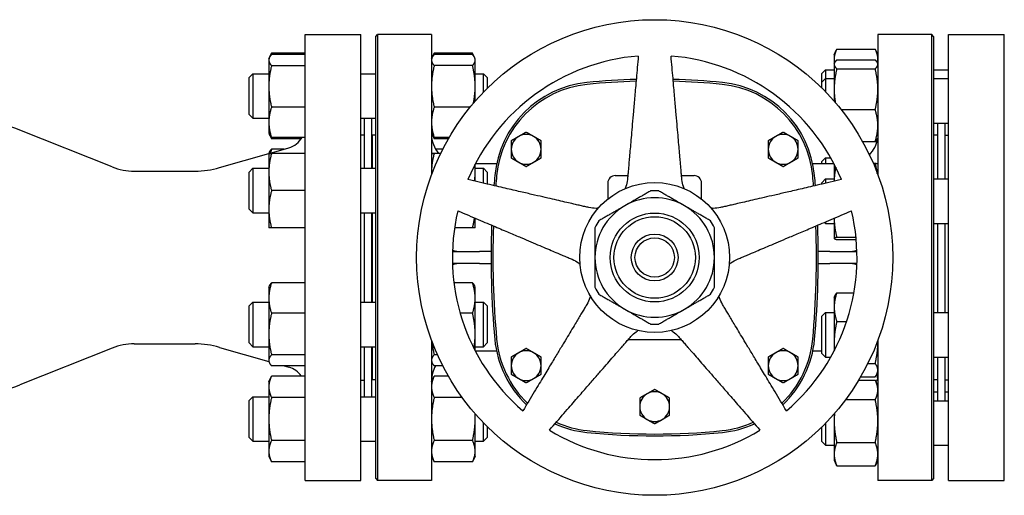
# Model space of a CAD drawing. Header units: inches. Extents: x 24 to 1128, y -58 to 748.
# Tile 496 of 656: x 579.55 to 596.09, y 415.48 to 423.48. Entities that reach past the tile are written whole.
import ezdxf

# ---------------------------------------------------------------- set-up
doc = ezdxf.new("R2010")
doc.units = ezdxf.units.IN
doc.header["$LTSCALE"] = 32
doc.header["$MEASUREMENT"] = 0
doc.layers.add('Visible (ANSI)', color=7, linetype='Continuous', lineweight=30)

msp = doc.modelspace()

# ---------------------------------------------------------------- linework, layer by layer
at = {"layer": 'Visible (ANSI)'}
for p, q in [((584.34313, 415.73367), (584.34313, 423.23367)), ((584.34313, 423.23367), (585.28063, 423.23367)), ((585.28063, 415.73367), (585.28063, 423.23367)), ((585.53063, 423.20242), (585.56188, 423.23367)), ((585.56188, 423.23367), (585.56188, 415.73367)), ((586.46813, 423.23367), (585.56188, 423.23367)), ((586.46813, 423.23367), (586.46813, 420.87561)), ((593.96813, 423.23367), (593.96813, 420.87561)), ((594.87438, 423.23367), (593.96813, 423.23367)), ((594.87438, 415.73367), (594.87438, 423.23367)), ((594.90563, 423.20242), (594.87438, 423.23367)), ((595.15313, 415.73367), (595.15313, 423.23367)), ((595.15313, 423.23367), (596.09313, 423.23367)), ((596.09313, 415.73367), (596.09313, 423.23367)), ((585.53063, 415.76492), (585.53063, 423.20242)), ((594.90563, 423.20242), (594.90563, 415.76492)), ((583.74499, 422.84708), (583.77955, 422.9212)), ((584.34313, 422.92156), (583.77972, 422.92156)), ((584.34313, 422.89714), (583.77972, 422.89714)), ((586.47842, 422.84693), (586.51321, 422.92155)), ((586.51321, 422.92155), (586.51322, 422.92156)), ((587.15705, 422.92156), (586.51322, 422.92156)), ((587.15705, 422.89698), (586.51322, 422.89698)), ((587.15705, 422.92156), (587.15705, 422.92155)), ((587.19185, 422.84693), (587.15705, 422.92155)), ((593.23413, 422.89251), (593.26979, 422.96898)), ((593.23413, 422.89251), (593.23413, 422.82437)), ((593.27922, 422.98821), (593.92305, 422.98821)), ((593.96813, 422.89251), (593.93247, 422.96898)), ((583.73463, 422.82488), (583.74499, 422.84708)), ((583.73463, 422.82488), (583.73463, 422.80344)), ((583.73463, 422.80344), (583.73463, 422.36111)), ((586.46813, 422.82488), (586.47842, 422.84693)), ((587.20213, 422.82488), (587.19185, 422.84693)), ((587.20213, 422.80357), (587.20213, 422.82488)), ((587.20213, 422.36162), (587.20213, 422.80357)), ((593.23413, 422.82437), (593.23413, 422.74566)), ((593.23413, 422.74566), (593.24065, 422.75964)), ((593.23413, 422.74566), (593.23413, 422.732)), ((593.23413, 422.732), (593.23413, 422.31376)), ((593.27922, 422.80704), (593.92305, 422.80704)), ((593.96813, 422.74566), (593.96162, 422.75964)), ((583.40563, 422.51238), (583.46813, 422.57488)), ((583.46813, 422.57488), (583.46813, 421.82488)), ((583.46813, 422.57488), (583.73463, 422.57488)), ((584.34313, 422.70974), (583.77972, 422.70974)), ((585.28063, 422.57488), (585.53063, 422.57488)), ((587.15705, 422.71017), (586.51322, 422.71017)), ((587.20213, 422.57488), (587.34313, 422.57488)), ((587.34313, 422.26474), (587.34313, 422.57488)), ((587.40563, 422.51238), (587.34313, 422.57488)), ((593.02813, 422.58001), (593.09063, 422.64251)), ((593.02813, 422.43316), (593.02813, 422.58001)), ((593.09063, 422.64251), (593.09063, 422.49566)), ((593.09063, 422.64251), (593.23413, 422.64251)), ((593.27922, 422.65695), (593.92305, 422.65695)), ((594.90563, 422.64251), (595.15313, 422.64251)), ((583.40563, 421.88738), (583.40563, 422.51238)), ((587.40563, 422.51238), (587.40563, 422.32793)), ((593.02813, 422.43316), (593.09063, 422.49566)), ((593.02813, 422.3304), (593.02813, 422.43316)), ((593.09063, 422.49566), (593.09063, 422.26733)), ((593.09063, 422.49566), (593.23413, 422.49566)), ((594.90563, 422.49566), (595.15313, 422.49566)), ((583.73463, 422.36111), (583.73463, 421.75754)), ((587.20213, 422.11117), (587.20213, 422.36162)), ((593.23413, 422.31376), (593.23413, 422.11117)), ((584.34313, 422.01247), (583.77972, 422.01247)), ((587.1194, 422.01306), (586.51322, 422.01306)), ((593.35108, 421.97057), (593.92305, 421.97057)), ((583.40563, 421.88738), (583.46813, 421.82488)), ((583.46813, 421.82488), (583.73463, 421.82488)), ((583.73463, 421.75754), (583.73463, 421.57488)), ((585.28063, 421.82488), (585.53063, 421.82488)), ((585.34313, 420.98376), (585.34313, 421.82488)), ((585.46313, 420.98376), (585.46313, 421.82488)), ((594.90563, 421.74566), (595.15313, 421.74566)), ((594.97313, 421.74566), (594.97313, 420.80411)), ((595.09313, 421.74566), (595.09313, 420.80411)), ((581.10236, 421.00771), (579.54805, 421.6271)), ((583.73463, 421.57488), (583.74499, 421.55267)), ((586.46813, 421.57488), (586.47842, 421.55282)), ((583.74499, 421.55267), (583.77955, 421.47855)), ((584.34313, 421.50261), (583.77972, 421.50261)), ((584.2784, 421.47819), (583.77972, 421.47819)), ((585.28063, 421.54617), (585.34313, 421.54617)), ((585.46313, 421.42367), (585.46813, 421.42367)), ((585.46813, 421.54367), (585.46813, 420.98376)), ((585.53063, 421.54367), (585.46813, 421.54367)), ((586.47842, 421.55282), (586.51321, 421.4782)), ((586.76513, 421.50277), (586.51322, 421.50277)), ((586.75087, 421.47819), (586.51322, 421.47819)), ((593.71028, 421.43428), (593.92305, 421.43428)), ((593.95376, 421.43944), (593.95314, 421.44076)), ((593.96813, 421.49566), (593.96162, 421.48169)), ((594.96813, 421.54367), (594.90563, 421.54367)), ((594.96813, 421.54367), (594.96813, 420.80411)), ((594.97313, 421.42367), (594.96813, 421.42367)), ((595.09313, 421.54367), (595.15313, 421.54367)), ((583.73463, 421.23376), (583.74484, 421.25565)), ((583.74214, 421.23388), (584.0715, 421.32832)), ((583.99256, 421.30569), (583.77972, 421.30569)), ((586.65728, 421.30585), (586.53665, 421.30585)), ((582.90828, 420.99478), (583.73463, 421.23173)), ((583.73463, 421.23376), (583.73463, 420.92078)), ((584.34313, 421.23408), (583.77972, 421.23408)), ((584.34313, 421.23344), (583.77972, 421.23344)), ((586.62131, 421.23377), (586.51322, 421.23377)), ((586.6213, 421.23375), (586.51322, 421.23375)), ((593.02813, 421.09612), (593.09063, 421.15862)), ((593.02813, 421.05847), (593.02813, 421.09612)), ((593.09063, 421.15862), (593.09063, 421.05847)), ((593.09063, 421.15862), (593.17694, 421.15862)), ((581.47254, 420.93667), (582.49482, 420.93667)), ((583.40563, 420.92126), (583.46813, 420.98376)), ((583.40563, 420.29626), (583.40563, 420.92126)), ((583.46813, 420.98376), (583.46813, 420.23376)), ((583.46813, 420.98376), (583.73463, 420.98376)), ((583.73463, 420.92078), (583.73463, 420.29578)), ((585.28063, 420.98376), (585.53063, 420.98376)), ((587.20213, 420.92124), (587.20213, 421.0533)), ((587.20213, 420.98376), (587.34313, 420.98376)), ((587.20213, 420.76485), (587.20213, 420.92124)), ((587.56104, 421.05847), (587.20483, 421.05847)), ((587.34313, 420.7323), (587.34313, 420.98376)), ((587.40563, 420.92126), (587.34313, 420.98376)), ((587.40563, 420.92126), (587.40563, 420.71787)), ((593.23144, 421.05847), (592.87523, 421.05847)), ((593.23413, 421.0533), (593.23413, 420.76947)), ((593.88922, 421.07211), (593.92305, 421.07211)), ((593.96813, 421.05411), (593.96773, 421.05496)), ((589.55573, 420.86162), (589.76661, 420.86162)), ((590.66965, 420.86162), (590.88053, 420.86162)), ((593.02813, 420.74161), (593.09063, 420.80411)), ((593.02813, 420.7173), (593.02813, 420.74161)), ((593.09063, 420.80411), (593.09063, 420.73173)), ((593.09063, 420.80411), (593.23413, 420.80411)), ((593.23413, 420.76947), (593.23413, 420.76485)), ((594.90563, 420.80411), (595.15313, 420.80411)), ((584.34313, 420.60812), (583.77972, 420.60812)), ((589.43073, 420.73662), (589.43073, 420.46713)), ((591.00553, 420.46713), (591.00553, 420.73662)), ((583.40563, 420.29626), (583.46813, 420.23376)), ((583.73463, 420.29578), (583.73463, 419.98376)), ((583.46813, 420.23376), (583.73463, 420.23376)), ((585.28063, 420.23376), (585.53063, 420.23376)), ((585.34313, 418.73358), (585.34313, 420.23376)), ((585.46313, 418.73358), (585.46313, 420.23376)), ((585.46813, 420.23376), (585.46813, 418.73358)), ((587.20213, 419.98376), (587.20213, 420.14477)), ((593.09063, 420.08386), (593.09063, 420.05411)), ((593.23413, 420.14477), (593.23413, 419.80496)), ((584.34313, 419.98344), (583.77972, 419.98344)), ((587.15705, 419.98375), (586.85511, 419.98375)), ((593.06974, 420.07499), (593.09063, 420.05411)), ((593.09063, 420.05411), (593.23413, 420.05411)), ((594.90563, 420.05411), (595.15313, 420.05411)), ((594.96813, 420.05411), (594.96813, 418.55872)), ((594.97313, 420.05411), (594.97313, 418.55872)), ((595.09313, 420.05411), (595.09313, 418.55872)), ((593.23413, 419.80496), (593.23413, 419.80411)), ((593.23413, 419.80411), (593.23453, 419.80325)), ((593.27922, 419.82382), (593.60107, 419.82382)), ((593.27922, 419.7861), (593.60466, 419.7861)), ((586.8196, 419.58367), (587.27313, 419.58367)), ((587.46847, 419.58367), (587.27313, 419.58367)), ((593.16313, 419.58367), (592.9678, 419.58367)), ((593.16313, 419.58367), (593.61666, 419.58367)), ((587.27313, 419.38367), (586.8196, 419.38367)), ((587.27313, 419.38367), (587.46847, 419.38367)), ((592.9678, 419.38367), (593.16313, 419.38367)), ((593.61666, 419.38367), (593.16313, 419.38367)), ((583.73463, 418.98358), (583.74484, 419.00548)), ((583.73463, 418.98358), (583.73463, 418.80013)), ((584.34313, 419.05551), (583.77972, 419.05551)), ((587.15705, 419.05567), (586.84518, 419.05567)), ((587.20213, 418.98358), (587.19185, 419.00562)), ((587.20213, 418.80051), (587.20213, 418.98358)), ((583.73463, 418.80013), (583.73463, 418.19629)), ((587.20213, 418.1968), (587.20213, 418.80051)), ((593.23413, 418.80872), (593.24912, 418.84087)), ((593.23413, 418.80872), (593.23413, 418.64816)), ((593.27922, 418.88963), (593.56584, 418.88963)), ((583.40563, 418.67108), (583.46813, 418.73358)), ((583.40563, 418.04608), (583.40563, 418.67108)), ((583.46813, 418.73358), (583.46813, 417.98358)), ((583.46813, 418.73358), (583.73463, 418.73358)), ((585.28063, 418.73358), (585.53063, 418.73358)), ((587.20213, 418.73358), (587.34313, 418.73358)), ((587.34313, 417.98358), (587.34313, 418.73358)), ((587.40563, 418.67108), (587.34313, 418.73358)), ((587.40563, 418.67108), (587.40563, 418.04608)), ((593.23413, 418.64816), (593.23413, 418.05374)), ((584.34313, 418.54475), (583.77972, 418.54475)), ((587.15705, 418.54534), (586.95018, 418.54534)), ((593.02813, 418.49622), (593.09063, 418.55872)), ((593.02813, 417.87122), (593.02813, 418.49622)), ((593.09063, 418.55872), (593.09063, 417.80872)), ((593.09063, 418.55872), (593.23413, 418.55872)), ((594.90563, 418.55872), (595.15313, 418.55872)), ((593.27922, 418.40669), (593.44305, 418.40669)), ((583.73463, 418.19629), (583.73463, 417.75473)), ((587.20213, 417.91404), (587.20213, 418.1968)), ((589.77542, 418.10572), (590.66085, 418.10572)), ((581.10236, 417.95963), (579.54805, 417.34023)), ((581.47254, 418.03067), (582.49482, 418.03067)), ((582.90828, 417.97256), (583.73463, 417.73561)), ((583.40563, 418.04608), (583.46813, 417.98358)), ((583.46813, 417.98358), (583.73463, 417.98358)), ((585.28063, 417.98358), (585.53063, 417.98358)), ((585.34313, 417.14246), (585.34313, 417.98358)), ((585.46313, 417.14246), (585.46313, 417.98358)), ((585.46813, 417.98358), (585.46813, 417.42367)), ((586.46813, 418.09173), (586.46813, 415.73367)), ((587.20213, 417.98358), (587.34313, 417.98358)), ((587.40563, 418.04608), (587.34313, 417.98358)), ((593.23413, 418.05374), (593.23413, 417.91404)), ((593.96813, 418.09173), (593.96813, 415.73367)), ((584.34313, 417.84782), (583.77972, 417.84782)), ((586.56773, 417.84825), (586.51322, 417.84825)), ((587.56104, 417.90887), (587.20483, 417.90887)), ((593.02813, 417.90887), (592.87523, 417.90887)), ((593.02813, 417.87122), (593.09063, 417.80872)), ((593.09063, 417.80872), (593.17694, 417.80872)), ((594.90563, 417.80872), (595.15313, 417.80872)), ((594.96813, 417.80872), (594.96813, 417.42367)), ((594.97313, 417.80872), (594.97313, 417.07483)), ((595.09313, 417.80872), (595.09313, 417.07483)), ((583.73463, 417.75473), (583.73463, 417.73358)), ((583.73463, 417.73358), (583.74484, 417.71168)), ((584.34313, 417.66165), (583.77972, 417.66165)), ((583.99256, 417.66165), (584.0715, 417.63901)), ((586.46813, 417.73358), (586.47841, 417.71154)), ((586.65728, 417.66149), (586.51322, 417.66149)), ((593.79882, 417.70078), (593.92305, 417.70078)), ((583.73463, 417.39246), (583.77955, 417.48879)), ((584.34313, 417.48915), (583.77972, 417.48915)), ((585.46313, 417.54367), (585.46813, 417.54367)), ((586.46813, 417.39246), (586.51321, 417.48914)), ((586.51321, 417.48914), (586.51322, 417.48915)), ((586.75087, 417.48915), (586.51322, 417.48915)), ((593.67885, 417.47782), (593.92305, 417.47782)), ((593.96813, 417.55872), (593.95314, 417.52657)), ((593.96249, 417.48378), (593.96162, 417.48565)), ((594.97313, 417.54367), (594.96813, 417.54367)), ((583.73463, 417.39246), (583.73463, 417.30845)), ((583.73463, 417.30845), (583.73463, 416.76691)), ((585.28063, 417.42117), (585.34313, 417.42117)), ((585.53063, 417.42367), (585.46813, 417.42367)), ((593.64501, 417.42053), (593.92305, 417.42053)), ((593.96813, 417.32483), (593.93247, 417.40131)), ((594.96813, 417.42367), (594.90563, 417.42367)), ((595.09313, 417.42367), (595.15313, 417.42367)), ((583.40563, 417.07996), (583.46813, 417.14246)), ((583.46813, 417.14246), (583.46813, 416.39246)), ((583.46813, 417.14246), (583.73463, 417.14246)), ((584.34313, 417.12776), (583.77972, 417.12776)), ((585.28063, 417.14246), (585.53063, 417.14246)), ((586.98515, 417.12829), (586.51322, 417.12829)), ((594.90563, 417.22167), (594.97313, 417.22167)), ((595.09313, 417.22167), (595.15313, 417.22167)), ((583.40563, 416.45496), (583.40563, 417.07996)), ((593.425, 417.09285), (593.92305, 417.09285)), ((594.90563, 417.07483), (595.15313, 417.07483)), ((587.20213, 416.76744), (587.20213, 416.85617)), ((593.23413, 416.85617), (593.23413, 416.7325)), ((583.73463, 416.76691), (583.73463, 416.22592)), ((587.20213, 416.22619), (587.20213, 416.76744)), ((587.34313, 416.39246), (587.34313, 416.7026)), ((587.40563, 416.6394), (587.40563, 416.45496)), ((593.02813, 416.38733), (593.02813, 416.63693)), ((593.09063, 416.70001), (593.09063, 416.32483)), ((593.23413, 416.7325), (593.23413, 416.17564)), ((583.40563, 416.45496), (583.46813, 416.39246)), ((587.40563, 416.45496), (587.34313, 416.39246)), ((583.46813, 416.39246), (583.73463, 416.39246)), ((584.34313, 416.40607), (583.77972, 416.40607)), ((585.28063, 416.39246), (585.53063, 416.39246)), ((587.15705, 416.4066), (586.51322, 416.4066)), ((587.20213, 416.39246), (587.34313, 416.39246)), ((593.02813, 416.38733), (593.09063, 416.32483)), ((593.09063, 416.32483), (593.23413, 416.32483)), ((593.27922, 416.37215), (593.92305, 416.37215)), ((594.90563, 416.32483), (595.15313, 416.32483)), ((583.73463, 416.22592), (583.73463, 416.14246)), ((583.73463, 416.14246), (583.77955, 416.04614)), ((586.46813, 416.14246), (586.51321, 416.04579)), ((587.20213, 416.14246), (587.15705, 416.04579)), ((587.20213, 416.14246), (587.20213, 416.22619)), ((593.23413, 416.17564), (593.23413, 416.07483)), ((584.34313, 416.04578), (583.77972, 416.04578)), ((587.15705, 416.04578), (586.51322, 416.04578)), ((593.23413, 416.07483), (593.26979, 415.99835)), ((593.27922, 415.97913), (593.92305, 415.97913)), ((593.96813, 416.07483), (593.93247, 415.99835)), ((584.34313, 415.73367), (585.28063, 415.73367)), ((585.53063, 415.76492), (585.56188, 415.73367)), ((586.46813, 415.73367), (585.56188, 415.73367)), ((594.87438, 415.73367), (593.96813, 415.73367)), ((594.90563, 415.76492), (594.87438, 415.73367)), ((595.15313, 415.73367), (596.09313, 415.73367))]:
    msp.add_line(p, q, dxfattribs=at)
for radius in [4, 1.25984, 0.74803, 0.68553, 0.3937, 0.3312]:
    msp.add_circle((590.21813, 419.48367), radius, dxfattribs=at)
for centre, radius, start, end in [((590.21813, 419.48367), 3.4, 94.64927, 157.35073), ((590.21813, 419.48367), 3.4, 22.64927, 85.35073), ((589.25635, 420.70251), 1.73228, 95.817836, 174.744707), ((590.21813, 411.2632), 11.22047, 91.583081, 95.817836), ((590.21813, 411.2632), 11.18922, 91.601548, 95.817836), ((590.21813, 411.2632), 11.22047, 84.182163, 88.416919), ((590.21813, 411.2632), 11.18922, 84.182163, 88.398452), ((591.17991, 420.70251), 1.73228, 5.255296, 84.182161), ((589.25635, 420.70251), 1.70103, 95.817836, 174.744707), ((591.17991, 420.70251), 1.70103, 5.255296, 84.182161), ((578.99277, 420.23367), 1.5, 68.272718, 90), ((583.96813, 421.6888), 0.375, 286, 330.231967), ((586.96813, 421.55847), 0.5, 180, 220.496535), ((588.05868, 421.30257), 0.25, 120, 180), ((588.05868, 421.30257), 0.25, 60, 120), ((588.05868, 421.30257), 0.25, 0, 60), ((592.37758, 421.30257), 0.25, 120, 180), ((592.37758, 421.30257), 0.25, 60, 120), ((592.37758, 421.30257), 0.25, 0, 60), ((593.46813, 421.55847), 0.5, 315.787983, 351.383389), ((588.05868, 421.30257), 0.25, 180, 240), ((588.05868, 421.30257), 0.25, 300, 0), ((592.37758, 421.30257), 0.25, 180, 240), ((592.37758, 421.30257), 0.25, 300, 0), ((588.05868, 421.30257), 0.25, 240, 300), ((592.37758, 421.30257), 0.25, 240, 300), ((581.47254, 421.93667), 1, 248.272718, 270), ((582.49482, 422.43667), 1.5, 270, 286), ((602.5075, 419.48367), 15.03937, 174.744704, 175.39081), ((602.5075, 419.48367), 15.00812, 174.744704, 175.408408), ((589.55573, 420.73662), 0.125, 90, 180), ((590.88053, 420.73662), 0.125, 0, 90), ((577.92876, 419.48367), 15.00812, 4.591592, 5.255296), ((577.92876, 419.48367), 15.03937, 4.60919, 5.255296), ((590.21813, 419.48367), 1.12205, 86.525352, 93.474648), ((590.21813, 419.48367), 1.00394, 60, 120), ((590.21813, 419.48367), 3.4, 166.64927, 229.35073), ((590.21813, 419.48367), 1.00394, 120, 180), ((590.21813, 419.48367), 1.00394, 0, 60), ((590.21813, 419.48367), 3.4, 310.64927, 13.35073), ((590.21813, 419.48367), 1.12205, 146.525352, 153.474648), ((590.21813, 419.48367), 1.12205, 26.525352, 33.474648), ((602.5075, 419.48367), 15.03937, 177.927003, 185.255296), ((602.5075, 419.48367), 15.00812, 177.972631, 185.255296), ((577.92876, 419.48367), 15.00812, 354.744704, 2.027369), ((577.92876, 419.48367), 15.03937, 354.744704, 2.072997), ((590.21813, 419.48367), 1.00394, 180, 240), ((590.21813, 419.48367), 1.00394, 300, 0), ((590.21813, 419.48367), 1.12205, 206.525352, 213.474648), ((590.21813, 419.48367), 1.12205, 326.525352, 333.474648), ((590.21813, 419.48367), 1.00394, 240, 300), ((590.21813, 419.48367), 1.12205, 266.525352, 273.474648), ((589.25635, 418.26482), 1.73228, 185.255296, 226.557354), ((589.25635, 418.26482), 1.70103, 185.255296, 226.325001), ((591.17991, 418.26482), 1.70103, 313.674999, 354.744707), ((591.17991, 418.26482), 1.73228, 313.442646, 354.744707), ((581.47254, 417.03067), 1, 90, 111.727282), ((582.49482, 416.53067), 1.5, 74, 90), ((588.05868, 417.66477), 0.25, 120, 180), ((588.05868, 417.66477), 0.25, 60, 120), ((588.05868, 417.66477), 0.25, 0, 60), ((592.37758, 417.66477), 0.25, 120, 180), ((592.37758, 417.66477), 0.25, 60, 120), ((592.37758, 417.66477), 0.25, 0, 60), ((583.96813, 417.27854), 0.375, 34.16838, 74), ((586.96813, 417.40887), 0.5, 149.652239, 180), ((588.05868, 417.66477), 0.25, 180, 240), ((588.05868, 417.66477), 0.25, 300, 0), ((592.37758, 417.66477), 0.25, 180, 240), ((592.37758, 417.66477), 0.25, 300, 0), ((588.05868, 417.66477), 0.25, 240, 300), ((592.37758, 417.66477), 0.25, 240, 300), ((593.46813, 417.40887), 0.5, 0, 13.772113), ((578.99277, 418.73367), 1.5, 270, 291.727282), ((590.21813, 416.9758), 0.25, 120, 180), ((590.21813, 416.9758), 0.25, 60, 120), ((590.21813, 416.9758), 0.25, 0, 60), ((590.21813, 416.9758), 0.25, 180, 240), ((590.21813, 416.9758), 0.25, 300, 0), ((589.25635, 418.26482), 1.73228, 245.642572, 264.182165), ((589.25635, 418.26482), 1.70103, 245.957475, 264.182165), ((590.21813, 416.9758), 0.25, 240, 300), ((591.17991, 418.26482), 1.70103, 275.817836, 294.042525), ((591.17991, 418.26482), 1.73228, 275.817836, 294.357428), ((590.21813, 419.48367), 3.4, 238.64927, 301.35073), ((590.21813, 427.70414), 11.22047, 264.182164, 275.817836), ((590.21813, 427.70414), 11.18922, 264.182164, 275.817836)]:
    msp.add_arc(centre, radius, start, end, dxfattribs=at)
for points, weights in [([(583.77972, 422.89714), (583.73463, 422.84692), (583.73463, 422.80344)], [1, 1.0379548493, 1]), ([(583.77972, 422.92156), (583.76753, 422.89538), (583.75876, 422.87083)], [1, 1.00998587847, 1.01471720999]), ([(583.77955, 422.9212), (583.77963, 422.92138), (583.77972, 422.92156)], [1.00013849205, 1.00006937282, 1]), ([(586.51322, 422.89698), (586.46813, 422.84692), (586.46813, 422.80357)], [1, 1.0379548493, 1]), ([(586.51322, 422.92156), (586.50095, 422.89525), (586.49215, 422.87059)], [1, 1.01004922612, 1.01477702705]), ([(587.17812, 422.87059), (587.16931, 422.89525), (587.15705, 422.92156)], [1.01477702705, 1.01004922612, 1]), ([(587.20213, 422.80357), (587.20213, 422.84692), (587.15705, 422.89698)], [1, 1.0379548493, 1]), ([(593.27922, 422.98821), (593.23413, 422.90041), (593.23413, 422.82437)], [1, 1.0379548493, 1]), ([(593.96813, 422.82437), (593.96813, 422.90041), (593.92305, 422.98821)], [1, 1.0379548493, 1]), ([(583.73463, 422.80344), (583.73463, 422.75995), (583.77972, 422.70974)], [1, 1.0379548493, 1]), ([(586.46813, 422.80357), (586.46813, 422.76022), (586.51322, 422.71017)], [1, 1.0379548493, 1]), ([(587.15705, 422.71017), (587.20213, 422.76022), (587.20213, 422.80357)], [1, 1.0379548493, 1]), ([(589.94254, 422.87248), (589.81354, 421.39801), (589.76083, 420.79552)], [1.0049190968, 1.58894872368, 2.03628035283]), ([(590.67543, 420.79552), (590.62272, 421.39801), (590.49372, 422.87248)], [2.03628035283, 1.58894872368, 1.0049190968]), ([(593.23413, 422.82437), (593.23413, 422.79308), (593.24131, 422.76102)], [1, 1.0152774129, 1.01825603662]), ([(593.27922, 422.80704), (593.23413, 422.76683), (593.23413, 422.732)], [1, 1.0379548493, 1]), ([(593.23413, 422.732), (593.23413, 422.69717), (593.27922, 422.65695)], [1, 1.0379548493, 1]), ([(593.96813, 422.732), (593.96813, 422.76683), (593.92305, 422.80704)], [1, 1.0379548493, 1]), ([(593.92305, 422.65695), (593.96813, 422.69717), (593.96813, 422.732)], [1, 1.0379548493, 1]), ([(593.96096, 422.76102), (593.96813, 422.79308), (593.96813, 422.82437)], [1.01825603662, 1.0152774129, 1]), ([(583.77972, 422.70974), (583.73463, 422.52291), (583.73463, 422.36111)], [1, 1.0379548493, 1]), ([(586.51322, 422.71017), (586.46813, 422.52338), (586.46813, 422.36162)], [1, 1.0379548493, 1]), ([(587.20213, 422.36162), (587.20213, 422.52338), (587.15705, 422.71017)], [1, 1.0379548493, 1]), ([(593.27922, 422.65695), (593.23413, 422.47304), (593.23413, 422.31376)], [1, 1.0379548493, 1]), ([(593.96813, 422.31376), (593.96813, 422.47304), (593.92305, 422.65695)], [1, 1.0379548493, 1]), ([(583.73463, 422.36111), (583.73463, 422.19931), (583.77972, 422.01247)], [1, 1.0379548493, 1]), ([(586.46813, 422.36162), (586.46813, 422.19985), (586.51322, 422.01306)], [1, 1.0379548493, 1]), ([(587.17094, 422.07493), (587.20213, 422.22555), (587.20213, 422.36162)], [1.01040343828, 1.03173329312, 1]), ([(593.23413, 422.31376), (593.23413, 422.20449), (593.25452, 422.08758)], [1, 1.02573136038, 1.01657374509]), ([(593.92305, 421.97057), (593.96813, 422.15448), (593.96813, 422.31376)], [1, 1.0379548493, 1]), ([(583.77972, 422.01247), (583.73463, 421.87586), (583.73463, 421.75754)], [1, 1.0379548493, 1]), ([(586.51322, 422.01306), (586.46813, 421.87633), (586.46813, 421.75792)], [1, 1.0379548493, 1]), ([(593.96813, 421.70243), (593.96813, 421.82687), (593.92305, 421.97057)], [1, 1.0379548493, 1]), ([(583.73463, 421.75754), (583.73463, 421.63923), (583.77972, 421.50261)], [1, 1.0379548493, 1]), ([(586.46813, 421.75792), (586.46813, 421.6395), (586.51322, 421.50277)], [1, 1.0379548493, 1]), ([(588.05868, 421.59124), (587.9917, 421.55257), (587.93368, 421.51907)], [1.01001874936, 1.04314139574, 1]), ([(588.18368, 421.51907), (588.12567, 421.55257), (588.05868, 421.59124)], [1, 1.04314139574, 1.01001874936]), ([(592.37758, 421.59124), (592.31059, 421.55257), (592.25258, 421.51907)], [1.01001874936, 1.04314139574, 1]), ([(592.50258, 421.51907), (592.44457, 421.55257), (592.37758, 421.59124)], [1, 1.04314139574, 1.01001874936]), ([(593.92305, 421.43428), (593.96813, 421.57798), (593.96813, 421.70243)], [1, 1.0379548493, 1]), ([(583.77972, 421.50261), (583.75602, 421.52901), (583.74499, 421.55267)], [1, 1.01959616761, 1.01895725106]), ([(583.75865, 421.52909), (583.76745, 421.50446), (583.77972, 421.47819)], [1.01477953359, 1.01005189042, 1]), ([(586.51322, 421.50277), (586.48945, 421.52916), (586.47842, 421.55282)], [1, 1.01965700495, 1.01895308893]), ([(586.49215, 421.52916), (586.50095, 421.5045), (586.51322, 421.47819)], [1.01477953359, 1.01005189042, 1]), ([(587.93368, 421.51907), (587.87567, 421.48558), (587.80868, 421.4469)], [1, 1.04314139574, 1.01001874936]), ([(587.80868, 421.4469), (587.80868, 421.36955), (587.80868, 421.30257)], [1.01001874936, 1.04314139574, 1]), ([(588.30868, 421.4469), (588.2417, 421.48558), (588.18368, 421.51907)], [1.01001874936, 1.04314139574, 1]), ([(588.30868, 421.30257), (588.30868, 421.36955), (588.30868, 421.4469)], [1, 1.04314139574, 1.01001874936]), ([(592.25258, 421.51907), (592.19457, 421.48558), (592.12758, 421.4469)], [1, 1.04314139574, 1.01001874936]), ([(592.12758, 421.4469), (592.12758, 421.36955), (592.12758, 421.30257)], [1.01001874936, 1.04314139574, 1]), ([(592.62758, 421.4469), (592.56059, 421.48558), (592.50258, 421.51907)], [1.01001874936, 1.04314139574, 1]), ([(592.62758, 421.30257), (592.62758, 421.36955), (592.62758, 421.4469)], [1, 1.04314139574, 1.01001874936]), ([(593.96162, 421.48169), (593.95124, 421.45943), (593.92305, 421.43428)], [1.017947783, 1.02339782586, 1]), ([(593.94638, 421.41261), (593.94202, 421.42973), (593.93673, 421.44738)], [1.01593991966, 1.01383148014, 1.01025949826]), ([(593.94499, 421.45651), (593.94952, 421.44853), (593.95314, 421.44076)], [1.01523871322, 1.01759707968, 1.0184677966]), ([(583.74484, 421.25565), (583.75587, 421.27931), (583.77972, 421.30569)], [1.01894813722, 1.01972294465, 1]), ([(583.77972, 421.30569), (583.76841, 421.27135), (583.76005, 421.23902)], [1, 1.00926034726, 1.01400195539]), ([(587.80868, 421.30257), (587.80868, 421.23558), (587.80868, 421.15823)], [1, 1.04314139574, 1.01001874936]), ([(588.30868, 421.15823), (588.30868, 421.23558), (588.30868, 421.30257)], [1.01001874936, 1.04314139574, 1]), ([(592.12758, 421.30257), (592.12758, 421.23558), (592.12758, 421.15823)], [1, 1.04314139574, 1.01001874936]), ([(592.62758, 421.15823), (592.62758, 421.23558), (592.62758, 421.30257)], [1.01001874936, 1.04314139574, 1]), ([(583.77972, 421.23408), (583.73463, 421.23391), (583.73463, 421.23376)], [1, 1.0379548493, 1]), ([(583.73463, 421.23376), (583.73463, 421.23361), (583.77972, 421.23344)], [1, 1.0379548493, 1]), ([(583.77972, 421.23344), (583.73463, 421.06589), (583.73463, 420.92078)], [1, 1.0379548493, 1]), ([(586.51322, 421.23377), (586.46813, 421.23376), (586.46813, 421.23376)], [1, 1.0379548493, 1]), ([(586.46813, 421.23376), (586.46813, 421.23375), (586.51322, 421.23375)], [1, 1.0379548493, 1]), ([(586.51322, 421.23375), (586.46813, 421.06627), (586.46813, 420.92124)], [1, 1.0379548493, 1]), ([(587.80868, 421.15823), (587.87567, 421.11955), (587.93368, 421.08606)], [1.01001874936, 1.04314139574, 1]), ([(587.93368, 421.08606), (587.9917, 421.05257), (588.05868, 421.01389)], [1, 1.04314139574, 1.01001874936]), ([(588.05868, 421.01389), (588.12567, 421.05257), (588.18368, 421.08606)], [1.01001874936, 1.04314139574, 1]), ([(588.18368, 421.08606), (588.2417, 421.11955), (588.30868, 421.15823)], [1, 1.04314139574, 1.01001874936]), ([(592.12758, 421.15823), (592.19457, 421.11955), (592.25258, 421.08606)], [1.01001874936, 1.04314139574, 1]), ([(592.25258, 421.08606), (592.31059, 421.05257), (592.37758, 421.01389)], [1, 1.04314139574, 1.01001874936]), ([(592.37758, 421.01389), (592.44457, 421.05257), (592.50258, 421.08606)], [1.01001874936, 1.04314139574, 1]), ([(592.50258, 421.08606), (592.56059, 421.11955), (592.62758, 421.15823)], [1, 1.04314139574, 1.01001874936]), ([(583.73463, 420.92078), (583.73463, 420.77568), (583.77972, 420.60812)], [1, 1.0379548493, 1]), ([(586.46813, 420.92124), (586.46813, 420.8997), (586.46906, 420.8781)], [1, 1.00545957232, 1.00934849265]), ([(587.19061, 420.76752), (587.20213, 420.84587), (587.20213, 420.92124)], [1.01896925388, 1.01937120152, 1]), ([(587.20213, 420.92124), (587.20213, 420.97989), (587.19521, 421.03992)], [1, 1.015008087, 1.01814719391]), ([(593.26114, 421.00029), (593.23413, 420.87977), (593.23413, 420.76947)], [1.01307103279, 1.02956459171, 1]), ([(593.92305, 421.07211), (593.96402, 421.06293), (593.96773, 421.05496)], [1, 1.03437304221, 1.00648758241]), ([(593.95937, 420.899), (593.94848, 420.98062), (593.92305, 421.07211)], [1.01874834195, 1.02106246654, 1]), ([(589.1118, 420.32397), (588.52251, 420.46002), (587.08034, 420.79297)], [2.0263127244, 1.58117079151, 1]), ([(593.35592, 420.79297), (591.91375, 420.46002), (591.32447, 420.32397)], [1, 1.58117079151, 2.0263127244]), ([(593.23413, 420.76947), (593.23413, 420.76716), (593.23414, 420.76486)], [1, 1.00060079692, 1.0011825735]), ([(583.77972, 420.60812), (583.73463, 420.44074), (583.73463, 420.29578)], [1, 1.0379548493, 1]), ([(590.15013, 420.60365), (589.92109, 420.47142), (589.71616, 420.3531)], [1.0171026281, 1.03775343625, 1]), ([(590.7201, 420.3531), (590.51517, 420.47142), (590.28614, 420.60365)], [1, 1.03775343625, 1.0171026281]), ([(583.73463, 420.29578), (583.73463, 420.15082), (583.77972, 419.98344)], [1, 1.0379548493, 1]), ([(586.91002, 420.26877), (588.27246, 419.69045), (588.82917, 419.45414)], [1, 1.58117079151, 2.0263127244]), ([(589.71616, 420.3531), (589.51124, 420.23479), (589.2822, 420.10255)], [1, 1.03775343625, 1.0171026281]), ([(591.15407, 420.10255), (590.92503, 420.23479), (590.7201, 420.3531)], [1.0171026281, 1.03775343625, 1]), ([(591.6071, 419.45414), (592.1638, 419.69045), (593.52625, 420.26877)], [2.0263127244, 1.58117079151, 1]), ([(587.15705, 419.98375), (587.18053, 420.07097), (587.19158, 420.14925)], [1, 1.01941678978, 1.01896725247]), ([(593.23413, 420.14477), (593.23421, 419.99582), (593.27922, 419.82382)], [1.00013498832, 1.03788723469, 1]), ([(583.77972, 419.98344), (583.7347, 419.98361), (583.73463, 419.98376)], [1, 1.03789475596, 1.00011999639]), ([(587.20213, 419.98376), (587.20213, 419.98375), (587.15705, 419.98375)], [1.00000485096, 1.03795242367, 1]), ([(589.2142, 419.98477), (589.2142, 419.7203), (589.2142, 419.48367)], [1.0171026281, 1.03775343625, 1]), ([(591.22207, 419.48367), (591.22207, 419.7203), (591.22207, 419.98477)], [1, 1.03775343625, 1.0171026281]), ([(593.27922, 419.82382), (593.23413, 419.81371), (593.23413, 419.80496)], [1, 1.0379548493, 1]), ([(593.23413, 419.80496), (593.23413, 419.79621), (593.27922, 419.7861)], [1, 1.0379548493, 1]), ([(589.2142, 419.48367), (589.2142, 419.24704), (589.2142, 418.98257)], [1, 1.03775343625, 1.0171026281]), ([(591.22207, 418.98257), (591.22207, 419.24704), (591.22207, 419.48367)], [1.0171026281, 1.03775343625, 1]), ([(583.77972, 419.05551), (583.73463, 418.91865), (583.73463, 418.80013)], [1, 1.0379548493, 1]), ([(583.74484, 419.00548), (583.75587, 419.02913), (583.77972, 419.05551)], [1.01894813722, 1.01972294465, 1]), ([(587.20213, 418.80051), (587.20213, 418.91893), (587.15705, 419.05567)], [1, 1.0379548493, 1]), ([(587.15705, 419.05567), (587.18082, 419.02928), (587.19185, 419.00562)], [1, 1.01966212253, 1.01895272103]), ([(583.73463, 418.80013), (583.73463, 418.68161), (583.77972, 418.54475)], [1, 1.0379548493, 1]), ([(587.15705, 418.54534), (587.20213, 418.68208), (587.20213, 418.80051)], [1, 1.0379548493, 1]), ([(589.2822, 418.86478), (589.51124, 418.73255), (589.71616, 418.61423)], [1.0171026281, 1.03775343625, 1]), ([(590.7201, 418.61423), (590.92503, 418.73255), (591.15407, 418.86478)], [1, 1.03775343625, 1.0171026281]), ([(593.27922, 418.88963), (593.23413, 418.76023), (593.23413, 418.64816)], [1, 1.0379548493, 1]), ([(593.24912, 418.84087), (593.25996, 418.86411), (593.27922, 418.88963)], [1.0184677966, 1.01586753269, 1]), ([(589.07708, 418.69115), (588.76559, 418.17275), (588.00328, 416.90405)], [2.0263127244, 1.58117079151, 1]), ([(589.71616, 418.61423), (589.92109, 418.49592), (590.15013, 418.36368)], [1, 1.03775343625, 1.0171026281]), ([(590.28614, 418.36368), (590.51517, 418.49592), (590.7201, 418.61423)], [1.0171026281, 1.03775343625, 1]), ([(592.43298, 416.90405), (591.67067, 418.17275), (591.35919, 418.69115)], [1, 1.58117079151, 2.0263127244]), ([(593.23413, 418.64816), (593.23413, 418.53609), (593.27922, 418.40669)], [1, 1.0379548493, 1]), ([(583.77972, 418.54475), (583.73463, 418.35801), (583.73463, 418.19629)], [1, 1.0379548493, 1]), ([(587.20213, 418.1968), (587.20213, 418.35856), (587.15705, 418.54534)], [1, 1.0379548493, 1]), ([(593.27922, 418.40669), (593.23413, 418.21754), (593.23413, 418.05374)], [1, 1.0379548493, 1]), ([(583.73463, 418.19629), (583.73463, 418.03456), (583.77972, 417.84782)], [1, 1.0379548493, 1]), ([(587.18003, 417.95726), (587.20213, 418.0814), (587.20213, 418.1968)], [1.01576618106, 1.02678390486, 1]), ([(588.4492, 416.58007), (589.42023, 417.69712), (589.81701, 418.15356)], [1, 1.58117079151, 2.0263127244]), ([(590.61926, 418.15356), (591.01603, 417.69712), (591.98707, 416.58007)], [2.0263127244, 1.58117079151, 1]), ([(586.47388, 418.07635), (586.48398, 417.96938), (586.51322, 417.84825)], [1.0174904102, 1.02428964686, 1]), ([(588.05868, 417.95345), (587.9917, 417.91477), (587.93368, 417.88128)], [1.01001874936, 1.04314139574, 1]), ([(588.18368, 417.88128), (588.12567, 417.91477), (588.05868, 417.95345)], [1, 1.04314139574, 1.01001874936]), ([(592.37758, 417.95345), (592.31059, 417.91477), (592.25258, 417.88128)], [1.01001874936, 1.04314139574, 1]), ([(592.50258, 417.88128), (592.44457, 417.91477), (592.37758, 417.95345)], [1, 1.04314139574, 1.01001874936]), ([(593.23413, 418.05374), (593.23413, 417.99063), (593.24041, 417.92616)], [1, 1.01428924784, 1.01781925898]), ([(593.92305, 417.70078), (593.96813, 417.88993), (593.96813, 418.05374)], [1, 1.0379548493, 1]), ([(593.96813, 418.05374), (593.96813, 418.07201), (593.96761, 418.09032)], [1, 1.00409669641, 1.00730903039]), ([(583.77972, 417.84782), (583.73463, 417.79794), (583.73463, 417.75473)], [1, 1.0379548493, 1]), ([(586.51322, 417.84825), (586.46813, 417.79821), (586.46813, 417.75487)], [1, 1.0379548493, 1]), ([(587.93368, 417.88128), (587.87567, 417.84778), (587.80868, 417.80911)], [1, 1.04314139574, 1.01001874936]), ([(587.80868, 417.80911), (587.80868, 417.73176), (587.80868, 417.66477)], [1.01001874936, 1.04314139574, 1]), ([(588.30868, 417.80911), (588.2417, 417.84778), (588.18368, 417.88128)], [1.01001874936, 1.04314139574, 1]), ([(588.30868, 417.66477), (588.30868, 417.73176), (588.30868, 417.80911)], [1, 1.04314139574, 1.01001874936]), ([(592.25258, 417.88128), (592.19457, 417.84778), (592.12758, 417.80911)], [1, 1.04314139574, 1.01001874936]), ([(592.12758, 417.80911), (592.12758, 417.73176), (592.12758, 417.66477)], [1.01001874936, 1.04314139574, 1]), ([(592.62758, 417.80911), (592.56059, 417.84778), (592.50258, 417.88128)], [1.01001874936, 1.04314139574, 1]), ([(592.62758, 417.66477), (592.62758, 417.73176), (592.62758, 417.80911)], [1, 1.04314139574, 1.01001874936]), ([(583.73463, 417.75473), (583.73463, 417.71153), (583.77972, 417.66165)], [1, 1.0379548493, 1]), ([(586.46813, 417.75487), (586.46813, 417.71153), (586.51322, 417.66149)], [1, 1.0379548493, 1]), ([(587.80868, 417.66477), (587.80868, 417.59778), (587.80868, 417.52043)], [1, 1.04314139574, 1.01001874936]), ([(588.30868, 417.52043), (588.30868, 417.59778), (588.30868, 417.66477)], [1.01001874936, 1.04314139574, 1]), ([(592.12758, 417.66477), (592.12758, 417.59778), (592.12758, 417.52043)], [1, 1.04314139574, 1.01001874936]), ([(592.62758, 417.52043), (592.62758, 417.59778), (592.62758, 417.66477)], [1.01001874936, 1.04314139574, 1]), ([(593.96813, 417.5893), (593.96813, 417.64104), (593.92305, 417.70078)], [1, 1.0379548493, 1]), ([(583.77972, 417.48915), (583.73463, 417.39232), (583.73463, 417.30845)], [1, 1.0379548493, 1]), ([(583.77955, 417.48879), (583.77963, 417.48897), (583.77972, 417.48915)], [1.00013849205, 1.00006937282, 1]), ([(586.51322, 417.48915), (586.46813, 417.39246), (586.46813, 417.30872)], [1, 1.0379548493, 1]), ([(587.80868, 417.52043), (587.87567, 417.48176), (587.93368, 417.44827)], [1.01001874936, 1.04314139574, 1]), ([(587.93368, 417.44827), (587.9917, 417.41477), (588.05868, 417.3761)], [1, 1.04314139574, 1.01001874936]), ([(588.05868, 417.3761), (588.12567, 417.41477), (588.18368, 417.44827)], [1.01001874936, 1.04314139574, 1]), ([(588.18368, 417.44827), (588.2417, 417.48176), (588.30868, 417.52043)], [1, 1.04314139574, 1.01001874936]), ([(592.12758, 417.52043), (592.19457, 417.48176), (592.25258, 417.44827)], [1.01001874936, 1.04314139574, 1]), ([(592.25258, 417.44827), (592.31059, 417.41477), (592.37758, 417.3761)], [1, 1.04314139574, 1.01001874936]), ([(592.37758, 417.3761), (592.44457, 417.41477), (592.50258, 417.44827)], [1.01001874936, 1.04314139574, 1]), ([(592.50258, 417.44827), (592.56059, 417.48176), (592.62758, 417.52043)], [1, 1.04314139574, 1.01001874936]), ([(593.92305, 417.47782), (593.96813, 417.53756), (593.96813, 417.5893)], [1, 1.0379548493, 1]), ([(593.9355, 417.3948), (593.96162, 417.42144), (593.96679, 417.44551)], [1.00942751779, 1.02776502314, 1.0108912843]), ([(593.9625, 417.48368), (593.95678, 417.49687), (593.94499, 417.51083)], [1.01741176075, 1.02139683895, 1.01523871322]), ([(583.73463, 417.30845), (583.73463, 417.22459), (583.77972, 417.12776)], [1, 1.0379548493, 1]), ([(586.46813, 417.30872), (586.46813, 417.22498), (586.51322, 417.12829)], [1, 1.0379548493, 1]), ([(593.96813, 417.25669), (593.96813, 417.33273), (593.92305, 417.42053)], [1, 1.0379548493, 1]), ([(583.77972, 417.12776), (583.73463, 416.93438), (583.73463, 416.76691)], [1, 1.0379548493, 1]), ([(586.51322, 417.12829), (586.46813, 416.93491), (586.46813, 416.76744)], [1, 1.0379548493, 1]), ([(590.09313, 417.1923), (590.03512, 417.15881), (589.96813, 417.12013)], [1, 1.04314139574, 1.01001874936]), ([(589.96813, 417.12013), (589.96813, 417.04278), (589.96813, 416.9758)], [1.01001874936, 1.04314139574, 1]), ([(590.21813, 417.26447), (590.15115, 417.2258), (590.09313, 417.1923)], [1.01001874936, 1.04314139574, 1]), ([(590.34313, 417.1923), (590.28512, 417.2258), (590.21813, 417.26447)], [1, 1.04314139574, 1.01001874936]), ([(590.46813, 417.12013), (590.40115, 417.15881), (590.34313, 417.1923)], [1.01001874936, 1.04314139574, 1]), ([(590.46813, 416.9758), (590.46813, 417.04278), (590.46813, 417.12013)], [1, 1.04314139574, 1.01001874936]), ([(593.92305, 417.09285), (593.96813, 417.18065), (593.96813, 417.25669)], [1, 1.0379548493, 1]), ([(589.96813, 416.9758), (589.96813, 416.90881), (589.96813, 416.83146)], [1, 1.04314139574, 1.01001874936]), ([(590.46813, 416.83146), (590.46813, 416.90881), (590.46813, 416.9758)], [1.01001874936, 1.04314139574, 1]), ([(593.96813, 416.7325), (593.96813, 416.89974), (593.92305, 417.09285)], [1, 1.0379548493, 1]), ([(587.20213, 416.76744), (587.20213, 416.81338), (587.19897, 416.85981)], [1, 1.01013154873, 1.01485412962]), ([(589.96813, 416.83146), (590.03512, 416.79278), (590.09313, 416.75929)], [1.01001874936, 1.04314139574, 1]), ([(590.34313, 416.75929), (590.40115, 416.79278), (590.46813, 416.83146)], [1, 1.04314139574, 1.01001874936]), ([(593.24048, 416.86348), (593.23413, 416.79728), (593.23413, 416.7325)], [1.01785794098, 1.01436820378, 1]), ([(583.73463, 416.76691), (583.73463, 416.59945), (583.77972, 416.40607)], [1, 1.0379548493, 1]), ([(586.46813, 416.76744), (586.46813, 416.59997), (586.51322, 416.4066)], [1, 1.0379548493, 1]), ([(587.15705, 416.4066), (587.20213, 416.59997), (587.20213, 416.76744)], [1, 1.0379548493, 1]), ([(590.09313, 416.75929), (590.15115, 416.7258), (590.21813, 416.68712)], [1, 1.04314139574, 1.01001874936]), ([(590.21813, 416.68712), (590.28512, 416.7258), (590.34313, 416.75929)], [1.01001874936, 1.04314139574, 1]), ([(593.23413, 416.7325), (593.23413, 416.56526), (593.27922, 416.37215)], [1, 1.0379548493, 1]), ([(593.92305, 416.37215), (593.96813, 416.56526), (593.96813, 416.7325)], [1, 1.0379548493, 1]), ([(583.77972, 416.40607), (583.73463, 416.30953), (583.73463, 416.22592)], [1, 1.0379548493, 1]), ([(586.51322, 416.4066), (586.46813, 416.30992), (586.46813, 416.22619)], [1, 1.0379548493, 1]), ([(587.20213, 416.22619), (587.20213, 416.30992), (587.15705, 416.4066)], [1, 1.0379548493, 1]), ([(593.27922, 416.37215), (593.23413, 416.26684), (593.23413, 416.17564)], [1, 1.0379548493, 1]), ([(593.96813, 416.17564), (593.96813, 416.26684), (593.92305, 416.37215)], [1, 1.0379548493, 1]), ([(583.73463, 416.22592), (583.73463, 416.14232), (583.77972, 416.04578)], [1, 1.0379548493, 1]), ([(586.46813, 416.22619), (586.46813, 416.14246), (586.51322, 416.04578)], [1, 1.0379548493, 1]), ([(587.15705, 416.04578), (587.20213, 416.14246), (587.20213, 416.22619)], [1, 1.0379548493, 1]), ([(593.23413, 416.17564), (593.23413, 416.08444), (593.27922, 415.97913)], [1, 1.0379548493, 1]), ([(593.92305, 415.97913), (593.96813, 416.08444), (593.96813, 416.17564)], [1, 1.0379548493, 1]), ([(593.27922, 415.97913), (593.27421, 415.98888), (593.26979, 415.99835)], [1, 1.00407640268, 1.00727718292]), ([(593.93247, 415.99835), (593.92805, 415.98888), (593.92305, 415.97913)], [1.00727718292, 1.00407640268, 1])]:
    msp.add_rational_spline(points, weights, degree=2, dxfattribs=at)
for points, knots in [([(589.76083, 420.79552), (589.75717, 420.75365), (589.74843, 420.71275), (589.73255, 420.66457), (589.72854, 420.65358), (589.7241, 420.6426)], [0.50338205, 0.50338205, 0.50338205, 0.50338205, 0.802538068, 0.802538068, 0.89013428, 0.89013428, 0.89013428, 0.89013428]), ([(590.71217, 420.6426), (590.70773, 420.65358), (590.70372, 420.66457), (590.68784, 420.71275), (590.6791, 420.75365), (590.67543, 420.79552)], [2.317982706, 2.317982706, 2.317982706, 2.317982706, 2.405578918, 2.405578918, 2.704734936, 2.704734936, 2.704734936, 2.704734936]), ([(589.26859, 420.31166), (589.25677, 420.31083), (589.24508, 420.3104), (589.19436, 420.31019), (589.15275, 420.31452), (589.1118, 420.32397)], [2.317982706, 2.317982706, 2.317982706, 2.317982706, 2.405578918, 2.405578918, 2.704734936, 2.704734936, 2.704734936, 2.704734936]), ([(591.32447, 420.32397), (591.28351, 420.31452), (591.24191, 420.31019), (591.19118, 420.3104), (591.17949, 420.31083), (591.16768, 420.31166)], [0.50338205, 0.50338205, 0.50338205, 0.50338205, 0.802538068, 0.802538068, 0.89013428, 0.89013428, 0.89013428, 0.89013428]), ([(588.82917, 419.45414), (588.86786, 419.43771), (588.90406, 419.41676), (588.94498, 419.38677), (588.95418, 419.37956), (588.96325, 419.37194)], [0.50338205, 0.50338205, 0.50338205, 0.50338205, 0.802538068, 0.802538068, 0.89013428, 0.89013428, 0.89013428, 0.89013428]), ([(591.47301, 419.37194), (591.48208, 419.37956), (591.49129, 419.38677), (591.5322, 419.41676), (591.5684, 419.43771), (591.6071, 419.45414)], [2.317982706, 2.317982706, 2.317982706, 2.317982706, 2.405578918, 2.405578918, 2.704734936, 2.704734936, 2.704734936, 2.704734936]), ([(589.13724, 418.83646), (589.13438, 418.82497), (589.13117, 418.81372), (589.1157, 418.76541), (589.09873, 418.72718), (589.07708, 418.69115)], [2.317982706, 2.317982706, 2.317982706, 2.317982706, 2.405578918, 2.405578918, 2.704734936, 2.704734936, 2.704734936, 2.704734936]), ([(591.35919, 418.69115), (591.33754, 418.72718), (591.32057, 418.76541), (591.30509, 418.81372), (591.30188, 418.82497), (591.29902, 418.83646)], [0.50338205, 0.50338205, 0.50338205, 0.50338205, 0.802538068, 0.802538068, 0.89013428, 0.89013428, 0.89013428, 0.89013428]), ([(589.81701, 418.15356), (589.84458, 418.18528), (589.8757, 418.21324), (589.91686, 418.24288), (589.92657, 418.24941), (589.93661, 418.25568)], [0.50338205, 0.50338205, 0.50338205, 0.50338205, 0.802538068, 0.802538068, 0.89013428, 0.89013428, 0.89013428, 0.89013428]), ([(590.49965, 418.25568), (590.5097, 418.24941), (590.5194, 418.24288), (590.56057, 418.21324), (590.59168, 418.18528), (590.61926, 418.15356)], [2.317982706, 2.317982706, 2.317982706, 2.317982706, 2.405578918, 2.405578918, 2.704734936, 2.704734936, 2.704734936, 2.704734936])]:
    msp.add_open_spline(points, degree=3, knots=knots, dxfattribs=at)
for points in [[(586.82035, 419.60608), (586.86919, 419.59108), (586.9199, 419.58367), (586.96813, 419.58367)], [(593.46813, 419.58367), (593.51637, 419.58367), (593.56707, 419.59108), (593.61591, 419.60608)], [(586.96813, 419.38367), (586.9199, 419.38367), (586.86919, 419.37626), (586.82035, 419.36126)], [(593.61591, 419.36126), (593.56707, 419.37626), (593.51637, 419.38367), (593.46813, 419.38367)]]:
    msp.add_open_spline(points, degree=3, dxfattribs=at)

doc.saveas('drawing.dxf')
